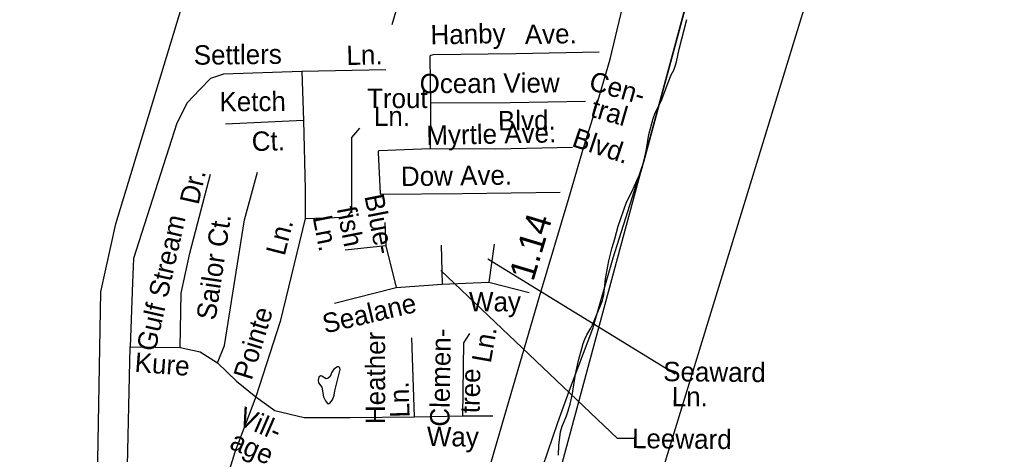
# Model space of a CAD drawing. Extents: x 2290055 to 2389491, y 66597 to 237875.
# Drawn here: x 2330296 to 2335117, y 95600 to 97728 of the extents above; entities that cross this region are included whole.
import ezdxf

# ---------------------------------------------------------------- set-up
doc = ezdxf.new("R2010")
doc.units = 0
for name, color, linetype in [('Exist Boundary Political City Limit New', 7, 'Continuous'), ('Exist Boundary Political CountyLine', 7, 'Continuous'), ('Exist Hydrographic Island Shore', 7, 'Continuous'), ('Exist Hydrographic Pond Under 1500 Sq Ft', 7, 'Continuous'), ('Exist Road Non-System Type 51', 7, 'Continuous'), ('Exist Road Non-System Type 51 Label', 7, 'Continuous'), ('Exist Road Primary US Attributed', 7, 'Continuous'), ('Exist Road Primary US Mileage Hundredths English Label', 7, 'Continuous'), ('Map Preparation Boundary City Limit Buffer Line', 7, 'Continuous'), ('Map Preparation Inset Cut Line', 7, 'Continuous')]:
    doc.layers.add(name, color=color, linetype=linetype)

msp = doc.modelspace()

# ---------------------------------------------------------------- linework, layer by layer
at = {"layer": 'Exist Boundary Political City Limit New'}
msp.add_lwpolyline([(2330674.5, 95387.2), (2330693.5, 96396.3), (2330766.2, 96729.3), (2331284.8, 98437.8), (2333549.2, 97778.8), (2333348.5, 97036), (2333330, 96982.7), (2333196.5, 96561.4), (2333097.5, 96215.1), (2332984.2, 95912.6), (2332925.8, 95755), (2332852.8, 95539.3)], dxfattribs=at)
at = {"layer": 'Exist Boundary Political CountyLine'}
msp.add_lwpolyline([(2330486.3, 87434.7), (2331265, 90397.2), (2331649.5, 91610.8), (2331855.1, 92031.3), (2332774.3, 94909.4), (2333577.6, 97883.8), (2334423, 100131.9), (2335251.5, 102714.6), (2335953.9, 104717.9), (2336921.3, 107598.4), (2338178.9, 111127.7), (2339020, 113445.2), (2339373.3, 114873.2), (2339983.2, 116868.4), (2341036.1, 119166.1)], dxfattribs=at)
at = {"layer": 'Exist Hydrographic Island Shore'}
msp.add_lwpolyline([(2332931, 95595.6), (2332932.7, 95644.1), (2332941.7, 95710.1), (2332949.2, 95737.8), (2332956.5, 95752.3), (2332970, 95788.2), (2332977.5, 95808.8), (2332988.7, 95845.9), (2332999.5, 95897.9), (2333014, 95993.5), (2333030, 96065.5), (2333044.7, 96119), (2333052, 96143.4), (2333060.2, 96164.7), (2333070.5, 96185.5), (2333089.2, 96217.4), (2333097, 96233.8), (2333118, 96281.1), (2333137.2, 96328.4), (2333146.5, 96353.3), (2333153.2, 96381.5), (2333162, 96459.8), (2333172, 96521.1), (2333177.7, 96548.1), (2333194.5, 96612.8), (2333207.2, 96655.2), (2333222.5, 96717.5), (2333264.7, 96834.9), (2333291.7, 96888.2), (2333313.7, 96941.7), (2333335, 96987.3), (2333344.2, 97014.4), (2333358.7, 97077.4), (2333363.5, 97103.7), (2333367.5, 97135.8), (2333372.5, 97166.6), (2333394, 97244.7), (2333404, 97272.1), (2333425, 97312.7), (2333437, 97338.3), (2333447.2, 97364), (2333472.2, 97433.3), (2333483.2, 97458.1), (2333494.7, 97481.2), (2333502, 97500.2), (2333508.7, 97522.3), (2333521.5, 97584.7), (2333559.2, 97728.9)], dxfattribs=at)
at = {"layer": 'Exist Hydrographic Pond Under 1500 Sq Ft'}
msp.add_lwpolyline([(2331806.5, 95847.7), (2331813, 95851), (2331826.5, 95867), (2331834, 95890.5), (2331836.7, 95911.5), (2331847.5, 95949.6), (2331851.5, 95969.4), (2331858.5, 95995.6), (2331863, 96016.1), (2331861.7, 96023.6), (2331857.2, 96028.3), (2331850.7, 96028.5), (2331832.5, 96017.4), (2331822.5, 96002.1), (2331814, 95981.5), (2331805.5, 95973.2), (2331795.7, 95970.6), (2331774.5, 95982.8), (2331766.5, 95984.4), (2331759.2, 95977.3), (2331756.2, 95963.9), (2331757.5, 95950.6), (2331773.5, 95928.8), (2331782.7, 95881.6), (2331791, 95862.3), (2331801, 95848.9), (2331806.5, 95847.7)], dxfattribs=at)
at = {"layer": 'Exist Road Non-System Type 51'}
for p, q in [((2332265.3, 98209.3), (2332116.5, 97703.6)), ((2332304.7, 97319.1), (2332303, 97095.2))]:
    msp.add_line(p, q, dxfattribs=at)
for points in [[(2333130.1, 97569.9), (2332722.5, 97561.7), (2332318.3, 97555.6), (2332306.3, 97553.5), (2332302.2, 97549.4)], [(2332302.2, 97549.4), (2332302.5, 97541.6), (2332304.7, 97319.1)], [(2332086.6, 97482.2), (2331675.2, 97473.8), (2331293.5, 97461), (2331229.9, 97439.8), (2331179, 97388.9), (2331115.4, 97321), (2331064.5, 97221.7), (2330852.5, 96559.6), (2330848.2, 96440.8), (2330835.5, 96126.7), (2331081.5, 96122.5), (2331085.7, 96389.8), (2331128.1, 96585.1), (2331229.9, 96971.3)], [(2331675.2, 97473.8), (2331683.7, 97234.4), (2331302, 97217.4)], [(2333062.6, 97327), (2332694.8, 97321.4), (2332304.7, 97319.1)], [(2331683.7, 97234.4), (2331692.2, 96899.1), (2331692.2, 96754.8), (2331569.2, 96249.8), (2331450.4, 95882.2), (2331348.7, 95610.6), (2331302, 95462.1), (2331272.3, 95398.4), (2331208.7, 95343.3), (2331089.9, 95309.3), (2330818.5, 95326.3), (2330835.5, 96126.7)], [(2331692.2, 96754.8), (2331883, 96760.8), (2331904.2, 96769.2), (2331921.2, 96794.7), (2331921.2, 97151.2), (2331959.4, 97197.9)], [(2332303, 97095.2), (2332053.2, 97086.7), (2332051, 97084.6)], [(2332999.2, 97102.3), (2332625, 97094.5), (2332303, 97095.2)], [(2332063.3, 96872.7), (2332061.2, 96876.6), (2332050.9, 97078.7), (2332051, 97084.6)], [(2331263.8, 96047.8), (2331297.8, 96132.6), (2331395.3, 96748), (2331458.9, 96981.4)], [(2332939.3, 96881.7), (2332459.4, 96874.9), (2332063.3, 96872.7)], [(2332082.3, 96735.3), (2332086.6, 96620.7), (2331887.3, 96599.5)], [(2332086.6, 96620.7), (2332137.5, 96417)], [(2332358, 96624.9), (2332362.3, 96434)], [(2332616.7, 96629.2), (2332591.3, 96442.5)], [(2331836.4, 96340.6), (2332137.5, 96417), (2332362.3, 96434), (2332591.3, 96442.5), (2332787.7, 96393.3)], [(2332464, 95788.9), (2332468.3, 96145.4), (2332498, 96192.1)], [(2332226.5, 95784.6), (2332213.8, 96170.8)], [(2331081.5, 96122.5), (2331179, 96102.9), (2331263.8, 96047.8), (2331357.1, 95958.6), (2331450.4, 95882.2), (2331543.7, 95814.3), (2331687.9, 95780.4), (2331912.7, 95780.4), (2332226.5, 95784.6), (2332464, 95788.9)], [(2332464, 95788.9), (2332609.9, 95788.9)]]:
    msp.add_lwpolyline(points, dxfattribs=at)
at = {"layer": 'Exist Road Non-System Type 51 Label'}
for points in [[(2333502.8, 95992.6), (2332586.5, 96555.7)], [(2333310.2, 95677.3), (2333220.6, 95677.3), (2332356, 96500.1)]]:
    msp.add_lwpolyline(points, dxfattribs=at)
at = {"layer": 'Exist Road Primary US Attributed'}
msp.add_lwpolyline([(2332572.2, 95460.7), (2332669, 95791.2), (2332838, 96372.2), (2332984, 96859.4), (2333050, 97090), (2333105.3, 97266.8), (2333183.7, 97535.7), (2333295.8, 98007.8), (2333379.5, 98353.9), (2333809, 99652.2)], dxfattribs=at)
at = {"layer": 'Map Preparation Boundary City Limit Buffer Line'}
msp.add_lwpolyline([(2330674.5, 95387.2), (2330693.5, 96396.3), (2330766.2, 96729.3), (2331284.8, 98437.8), (2333549.2, 97778.8), (2333348.5, 97036), (2333330, 96982.7), (2333196.5, 96561.4), (2333097.5, 96215.1), (2332984.2, 95912.6), (2332925.8, 95755), (2332852.8, 95539.3)], dxfattribs=at)
at = {"layer": 'Map Preparation Inset Cut Line'}
msp.add_lwpolyline([(2327293.1, 115381.1), (2326421, 108601.1), (2323940.9, 84753.9), (2319662, 79548.4), (2319961.8, 76608.6), (2326693.5, 76608.6), (2329528, 82750.7), (2336452.5, 105360.7), (2339748.2, 115381.1)], close=True, dxfattribs=at)

# ---------------------------------------------------------------- texts
at = {"layer": 'Exist Road Non-System Type 51 Label'}
for s, rotation, p in [('Hanby', 1.1522, (2332306.2, 97606.8)), ('Ave.', 1.1522, (2332767.2, 97608.4)), ('Settlers', 0.6278, (2331147.7, 97507.6)), ('Ln.', 1.4162, (2331895.2, 97506)), ('Ocean View', 0.3315, (2332252.5, 97368)), ('Cen-', 343.9261, (2333074.2, 97387)), ('Ketch', 0.2679, (2331273.1, 97279.6)), ('tral', 343.9261, (2333082.7, 97254.9)), ('Blvd.', 0.8782, (2332636, 97185.8)), ('Myrtle Ave.', 1.204, (2332285.9, 97114.4)), ('Blvd.', 341.5497, (2332992, 97110.5)), ('Ct.', 1.6096, (2331432.2, 97084.8)), ('Dow Ave.', 0.8096, (2332161.3, 96913.2)), ('Dr.', 77.26, (2331170.2, 96818.5)), ('Blue-', 281.0519, (2331981.6, 96864.6)), ('fish ', 281.0519, (2331846.5, 96804.2)), ('Gulf Stream', 77.26, (2330959, 96099.3)), ('Sailor Ct.', 81.6025, (2331253.8, 96253.3)), ('Ln.', 281.0519, (2331728.7, 96760.8)), ('Ln.', 75.6391, (2331591.4, 96568.3)), ('Sealane', 13.2637, (2331789.5, 96191.3)), ('Pointe', 72.9288, (2331430.2, 95959.2)), ('Heather', 90.0553, (2332083.5, 95748.4)), ('Clemen-', 89.0951, (2332397.5, 95735.1)), ('Ln.', 80.0195, (2332599.8, 96043.6)), ('Kure', 355.6498, (2330855.9, 96004.5)), ('Seaward ', 359.4517, (2333443.1, 95958.4)), ('tree', 89.0951, (2332545.6, 95801.2)), ('Ln.', 91.7139, (2332203.2, 95781.4)), ('Ln.', 359.5439, (2333484.8, 95835.8)), ('Vill-', 336.4622, (2331357.6, 95749.2)), ('age', 336.4622, (2331316.3, 95631.4)), ('Way', 359.2632, (2332286.9, 95641)), ('Leeward', 359.4517, (2333290.5, 95630.7))]:
    msp.add_text(s, height=95, rotation=rotation, dxfattribs=at).set_placement(p)
for s, p in [('Trout', (2331994.9, 97295.6)), ('Ln.', (2332028.6, 97208)), ('Way', (2332493.4, 96300.1))]:
    msp.add_text(s, height=95, dxfattribs=at).set_placement(p)
at = {"layer": 'Exist Road Primary US Mileage Hundredths English Label'}
msp.add_text('1.14', height=125, rotation=73.3243, dxfattribs=at).set_placement((2332807.8, 96443))

doc.saveas('drawing.dxf')
